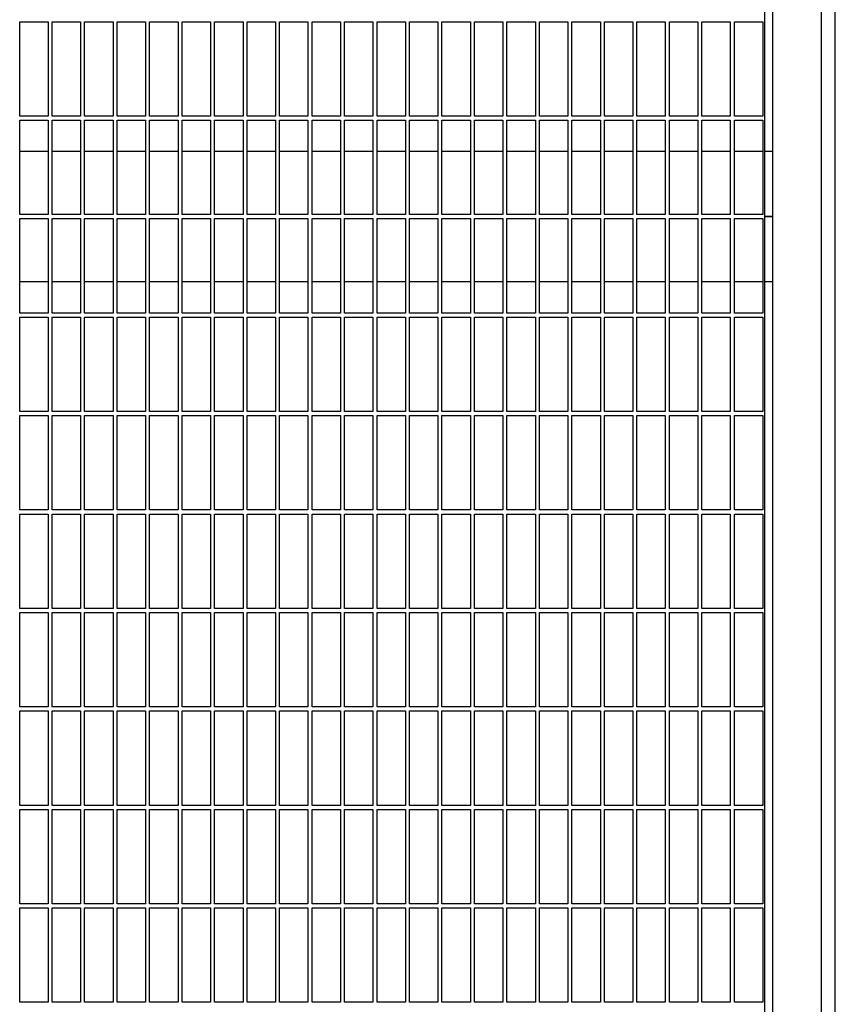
# Model space of a CAD drawing. Header units: inches. Extents: x 24 to 1128, y -69 to 748.
# Tile 636 of 656: x 753 to 778, y 574 to 604. Entities that reach past the tile are written whole.
import ezdxf

# ---------------------------------------------------------------- set-up
doc = ezdxf.new("R2010")
doc.units = ezdxf.units.IN
doc.header["$LTSCALE"] = 32
doc.header["$MEASUREMENT"] = 0
doc.layers.add('Visible (ANSI)', color=7, linetype='Continuous', lineweight=30)

msp = doc.modelspace()

# ---------------------------------------------------------------- linework, layer by layer
at = {"layer": 'Visible (ANSI)'}
for p, q in [((776.36063, 547.08853), (776.36063, 625.58853)), ((777.86063, 547.08853), (777.86063, 624.83853)), ((778.28063, 547.08853), (778.28063, 624.83853)), ((776.11063, 547.33853), (776.11063, 624.29405)), ((753.17313, 601.43228), (753.17313, 604.33853)), ((753.17313, 604.33853), (754.04813, 604.33853)), ((754.04813, 604.33853), (754.04813, 601.43228)), ((754.17313, 601.43228), (754.17313, 604.33853)), ((754.17313, 604.33853), (755.04813, 604.33853)), ((755.04813, 604.33853), (755.04813, 601.43228)), ((755.17313, 601.43228), (755.17313, 604.33853)), ((755.17313, 604.33853), (756.04813, 604.33853)), ((756.04813, 604.33853), (756.04813, 601.43228)), ((756.17313, 601.43228), (756.17313, 604.33853)), ((756.17313, 604.33853), (757.04813, 604.33853)), ((757.04813, 604.33853), (757.04813, 601.43228)), ((757.17313, 601.43228), (757.17313, 604.33853)), ((757.17313, 604.33853), (758.04813, 604.33853)), ((758.04813, 604.33853), (758.04813, 601.43228)), ((758.17313, 601.43228), (758.17313, 604.33853)), ((758.17313, 604.33853), (759.04813, 604.33853)), ((759.04813, 604.33853), (759.04813, 601.43228)), ((759.17313, 601.43228), (759.17313, 604.33853)), ((759.17313, 604.33853), (760.04813, 604.33853)), ((760.04813, 604.33853), (760.04813, 601.43228)), ((760.17313, 601.43228), (760.17313, 604.33853)), ((760.17313, 604.33853), (761.04813, 604.33853)), ((761.04813, 604.33853), (761.04813, 601.43228)), ((761.17313, 601.43228), (761.17313, 604.33853)), ((761.17313, 604.33853), (762.04813, 604.33853)), ((762.04813, 604.33853), (762.04813, 601.43228)), ((762.17313, 601.43228), (762.17313, 604.33853)), ((762.17313, 604.33853), (763.04813, 604.33853)), ((763.04813, 604.33853), (763.04813, 601.43228)), ((763.17313, 601.43228), (763.17313, 604.33853)), ((763.17313, 604.33853), (764.04813, 604.33853)), ((764.04813, 604.33853), (764.04813, 601.43228)), ((764.17313, 601.43228), (764.17313, 604.33853)), ((764.17313, 604.33853), (765.04813, 604.33853)), ((765.04813, 604.33853), (765.04813, 601.43228)), ((765.17313, 601.43228), (765.17313, 604.33853)), ((765.17313, 604.33853), (766.04813, 604.33853)), ((766.04813, 604.33853), (766.04813, 601.43228)), ((766.17313, 601.43228), (766.17313, 604.33853)), ((766.17313, 604.33853), (767.04813, 604.33853)), ((767.04813, 604.33853), (767.04813, 601.43228)), ((767.17313, 601.43228), (767.17313, 604.33853)), ((767.17313, 604.33853), (768.04813, 604.33853)), ((768.04813, 604.33853), (768.04813, 601.43228)), ((768.17313, 601.43228), (768.17313, 604.33853)), ((768.17313, 604.33853), (769.04813, 604.33853)), ((769.04813, 604.33853), (769.04813, 601.43228)), ((769.17313, 601.43228), (769.17313, 604.33853)), ((769.17313, 604.33853), (770.04813, 604.33853)), ((770.04813, 604.33853), (770.04813, 601.43228)), ((770.17313, 601.43228), (770.17313, 604.33853)), ((770.17313, 604.33853), (771.04813, 604.33853)), ((771.04813, 604.33853), (771.04813, 601.43228)), ((771.17313, 601.43228), (771.17313, 604.33853)), ((771.17313, 604.33853), (772.04813, 604.33853)), ((772.04813, 604.33853), (772.04813, 601.43228)), ((772.17313, 601.43228), (772.17313, 604.33853)), ((772.17313, 604.33853), (773.04813, 604.33853)), ((773.04813, 604.33853), (773.04813, 601.43228)), ((773.17313, 601.43228), (773.17313, 604.33853)), ((773.17313, 604.33853), (774.04813, 604.33853)), ((774.04813, 604.33853), (774.04813, 601.43228)), ((774.17313, 601.43228), (774.17313, 604.33853)), ((774.17313, 604.33853), (775.04813, 604.33853)), ((775.04813, 604.33853), (775.04813, 601.43228)), ((775.17313, 601.43228), (775.17313, 604.33853)), ((775.17313, 604.33853), (776.04813, 604.33853)), ((776.04813, 604.33853), (776.04813, 601.43228)), ((754.04813, 601.43228), (753.17313, 601.43228)), ((755.04813, 601.43228), (754.17313, 601.43228)), ((756.04813, 601.43228), (755.17313, 601.43228)), ((757.04813, 601.43228), (756.17313, 601.43228)), ((758.04813, 601.43228), (757.17313, 601.43228)), ((759.04813, 601.43228), (758.17313, 601.43228)), ((760.04813, 601.43228), (759.17313, 601.43228)), ((761.04813, 601.43228), (760.17313, 601.43228)), ((762.04813, 601.43228), (761.17313, 601.43228)), ((763.04813, 601.43228), (762.17313, 601.43228)), ((764.04813, 601.43228), (763.17313, 601.43228)), ((765.04813, 601.43228), (764.17313, 601.43228)), ((766.04813, 601.43228), (765.17313, 601.43228)), ((767.04813, 601.43228), (766.17313, 601.43228)), ((768.04813, 601.43228), (767.17313, 601.43228)), ((769.04813, 601.43228), (768.17313, 601.43228)), ((770.04813, 601.43228), (769.17313, 601.43228)), ((771.04813, 601.43228), (770.17313, 601.43228)), ((772.04813, 601.43228), (771.17313, 601.43228)), ((773.04813, 601.43228), (772.17313, 601.43228)), ((774.04813, 601.43228), (773.17313, 601.43228)), ((775.04813, 601.43228), (774.17313, 601.43228)), ((776.04813, 601.43228), (775.17313, 601.43228)), ((753.17313, 598.40103), (753.17313, 601.30728)), ((753.17313, 601.30728), (754.04813, 601.30728)), ((754.04813, 601.30728), (754.04813, 598.40103)), ((754.17313, 598.40103), (754.17313, 601.30728)), ((754.17313, 601.30728), (755.04813, 601.30728)), ((755.04813, 601.30728), (755.04813, 598.40103)), ((755.17313, 598.40103), (755.17313, 601.30728)), ((755.17313, 601.30728), (756.04813, 601.30728)), ((756.04813, 601.30728), (756.04813, 598.40103)), ((756.17313, 598.40103), (756.17313, 601.30728)), ((756.17313, 601.30728), (757.04813, 601.30728)), ((757.04813, 601.30728), (757.04813, 598.40103)), ((757.17313, 598.40103), (757.17313, 601.30728)), ((757.17313, 601.30728), (758.04813, 601.30728)), ((758.04813, 601.30728), (758.04813, 598.40103)), ((758.17313, 598.40103), (758.17313, 601.30728)), ((758.17313, 601.30728), (759.04813, 601.30728)), ((759.04813, 601.30728), (759.04813, 598.40103)), ((759.17313, 598.40103), (759.17313, 601.30728)), ((759.17313, 601.30728), (760.04813, 601.30728)), ((760.04813, 601.30728), (760.04813, 598.40103)), ((760.17313, 598.40103), (760.17313, 601.30728)), ((760.17313, 601.30728), (761.04813, 601.30728)), ((761.04813, 601.30728), (761.04813, 598.40103)), ((761.17313, 598.40103), (761.17313, 601.30728)), ((761.17313, 601.30728), (762.04813, 601.30728)), ((762.04813, 601.30728), (762.04813, 598.40103)), ((762.17313, 598.40103), (762.17313, 601.30728)), ((762.17313, 601.30728), (763.04813, 601.30728)), ((763.04813, 601.30728), (763.04813, 598.40103)), ((763.17313, 598.40103), (763.17313, 601.30728)), ((763.17313, 601.30728), (764.04813, 601.30728)), ((764.04813, 601.30728), (764.04813, 598.40103)), ((764.17313, 598.40103), (764.17313, 601.30728)), ((764.17313, 601.30728), (765.04813, 601.30728)), ((765.04813, 601.30728), (765.04813, 598.40103)), ((765.17313, 598.40103), (765.17313, 601.30728)), ((765.17313, 601.30728), (766.04813, 601.30728)), ((766.04813, 601.30728), (766.04813, 598.40103)), ((766.17313, 598.40103), (766.17313, 601.30728)), ((766.17313, 601.30728), (767.04813, 601.30728)), ((767.04813, 601.30728), (767.04813, 598.40103)), ((767.17313, 598.40103), (767.17313, 601.30728)), ((767.17313, 601.30728), (768.04813, 601.30728)), ((768.04813, 601.30728), (768.04813, 598.40103)), ((768.17313, 598.40103), (768.17313, 601.30728)), ((768.17313, 601.30728), (769.04813, 601.30728)), ((769.04813, 601.30728), (769.04813, 598.40103)), ((769.17313, 598.40103), (769.17313, 601.30728)), ((769.17313, 601.30728), (770.04813, 601.30728)), ((770.04813, 601.30728), (770.04813, 598.40103)), ((770.17313, 598.40103), (770.17313, 601.30728)), ((770.17313, 601.30728), (771.04813, 601.30728)), ((771.04813, 601.30728), (771.04813, 598.40103)), ((771.17313, 598.40103), (771.17313, 601.30728)), ((771.17313, 601.30728), (772.04813, 601.30728)), ((772.04813, 601.30728), (772.04813, 598.40103)), ((772.17313, 598.40103), (772.17313, 601.30728)), ((772.17313, 601.30728), (773.04813, 601.30728)), ((773.04813, 601.30728), (773.04813, 598.40103)), ((773.17313, 598.40103), (773.17313, 601.30728)), ((773.17313, 601.30728), (774.04813, 601.30728)), ((774.04813, 601.30728), (774.04813, 598.40103)), ((774.17313, 598.40103), (774.17313, 601.30728)), ((774.17313, 601.30728), (775.04813, 601.30728)), ((775.04813, 601.30728), (775.04813, 598.40103)), ((775.17313, 598.40103), (775.17313, 601.30728)), ((775.17313, 601.30728), (776.04813, 601.30728)), ((776.04813, 601.30728), (776.04813, 598.40103)), ((754.04813, 600.33853), (753.17313, 600.33853)), ((755.04813, 600.33853), (754.17313, 600.33853)), ((756.04813, 600.33853), (755.17313, 600.33853)), ((757.04813, 600.33853), (756.17313, 600.33853)), ((758.04813, 600.33853), (757.17313, 600.33853)), ((759.04813, 600.33853), (758.17313, 600.33853)), ((760.04813, 600.33853), (759.17313, 600.33853)), ((761.04813, 600.33853), (760.17313, 600.33853)), ((762.04813, 600.33853), (761.17313, 600.33853)), ((763.04813, 600.33853), (762.17313, 600.33853)), ((764.04813, 600.33853), (763.17313, 600.33853)), ((765.04813, 600.33853), (764.17313, 600.33853)), ((766.04813, 600.33853), (765.17313, 600.33853)), ((767.04813, 600.33853), (766.17313, 600.33853)), ((768.04813, 600.33853), (767.17313, 600.33853)), ((769.04813, 600.33853), (768.17313, 600.33853)), ((770.04813, 600.33853), (769.17313, 600.33853)), ((771.04813, 600.33853), (770.17313, 600.33853)), ((772.04813, 600.33853), (771.17313, 600.33853)), ((773.04813, 600.33853), (772.17313, 600.33853)), ((774.04813, 600.33853), (773.17313, 600.33853)), ((775.04813, 600.33853), (774.17313, 600.33853)), ((776.04813, 600.33853), (775.17313, 600.33853)), ((776.36063, 600.33853), (776.11063, 600.33853)), ((754.04813, 598.40103), (753.17313, 598.40103)), ((755.04813, 598.40103), (754.17313, 598.40103)), ((756.04813, 598.40103), (755.17313, 598.40103)), ((757.04813, 598.40103), (756.17313, 598.40103)), ((758.04813, 598.40103), (757.17313, 598.40103)), ((759.04813, 598.40103), (758.17313, 598.40103)), ((760.04813, 598.40103), (759.17313, 598.40103)), ((761.04813, 598.40103), (760.17313, 598.40103)), ((762.04813, 598.40103), (761.17313, 598.40103)), ((763.04813, 598.40103), (762.17313, 598.40103)), ((764.04813, 598.40103), (763.17313, 598.40103)), ((765.04813, 598.40103), (764.17313, 598.40103)), ((766.04813, 598.40103), (765.17313, 598.40103)), ((767.04813, 598.40103), (766.17313, 598.40103)), ((768.04813, 598.40103), (767.17313, 598.40103)), ((769.04813, 598.40103), (768.17313, 598.40103)), ((770.04813, 598.40103), (769.17313, 598.40103)), ((771.04813, 598.40103), (770.17313, 598.40103)), ((772.04813, 598.40103), (771.17313, 598.40103)), ((773.04813, 598.40103), (772.17313, 598.40103)), ((774.04813, 598.40103), (773.17313, 598.40103)), ((775.04813, 598.40103), (774.17313, 598.40103)), ((776.04813, 598.40103), (775.17313, 598.40103)), ((753.17313, 595.36978), (753.17313, 598.27603)), ((753.17313, 598.27603), (754.04813, 598.27603)), ((754.04813, 598.27603), (754.04813, 595.36978)), ((754.17313, 595.36978), (754.17313, 598.27603)), ((754.17313, 598.27603), (755.04813, 598.27603)), ((755.04813, 598.27603), (755.04813, 595.36978)), ((755.17313, 595.36978), (755.17313, 598.27603)), ((755.17313, 598.27603), (756.04813, 598.27603)), ((756.04813, 598.27603), (756.04813, 595.36978)), ((756.17313, 595.36978), (756.17313, 598.27603)), ((756.17313, 598.27603), (757.04813, 598.27603)), ((757.04813, 598.27603), (757.04813, 595.36978)), ((757.17313, 595.36978), (757.17313, 598.27603)), ((757.17313, 598.27603), (758.04813, 598.27603)), ((758.04813, 598.27603), (758.04813, 595.36978)), ((758.17313, 595.36978), (758.17313, 598.27603)), ((758.17313, 598.27603), (759.04813, 598.27603)), ((759.04813, 598.27603), (759.04813, 595.36978)), ((759.17313, 595.36978), (759.17313, 598.27603)), ((759.17313, 598.27603), (760.04813, 598.27603)), ((760.04813, 598.27603), (760.04813, 595.36978)), ((760.17313, 595.36978), (760.17313, 598.27603)), ((760.17313, 598.27603), (761.04813, 598.27603)), ((761.04813, 598.27603), (761.04813, 595.36978)), ((761.17313, 595.36978), (761.17313, 598.27603)), ((761.17313, 598.27603), (762.04813, 598.27603)), ((762.04813, 598.27603), (762.04813, 595.36978)), ((762.17313, 595.36978), (762.17313, 598.27603)), ((762.17313, 598.27603), (763.04813, 598.27603)), ((763.04813, 598.27603), (763.04813, 595.36978)), ((763.17313, 595.36978), (763.17313, 598.27603)), ((763.17313, 598.27603), (764.04813, 598.27603)), ((764.04813, 598.27603), (764.04813, 595.36978)), ((764.17313, 595.36978), (764.17313, 598.27603)), ((764.17313, 598.27603), (765.04813, 598.27603)), ((765.04813, 598.27603), (765.04813, 595.36978)), ((765.17313, 595.36978), (765.17313, 598.27603)), ((765.17313, 598.27603), (766.04813, 598.27603)), ((766.04813, 598.27603), (766.04813, 595.36978)), ((766.17313, 595.36978), (766.17313, 598.27603)), ((766.17313, 598.27603), (767.04813, 598.27603)), ((767.04813, 598.27603), (767.04813, 595.36978)), ((767.17313, 595.36978), (767.17313, 598.27603)), ((767.17313, 598.27603), (768.04813, 598.27603)), ((768.04813, 598.27603), (768.04813, 595.36978)), ((768.17313, 595.36978), (768.17313, 598.27603)), ((768.17313, 598.27603), (769.04813, 598.27603)), ((769.04813, 598.27603), (769.04813, 595.36978)), ((769.17313, 595.36978), (769.17313, 598.27603)), ((769.17313, 598.27603), (770.04813, 598.27603)), ((770.04813, 598.27603), (770.04813, 595.36978)), ((770.17313, 595.36978), (770.17313, 598.27603)), ((770.17313, 598.27603), (771.04813, 598.27603)), ((771.04813, 598.27603), (771.04813, 595.36978)), ((771.17313, 595.36978), (771.17313, 598.27603)), ((771.17313, 598.27603), (772.04813, 598.27603)), ((772.04813, 598.27603), (772.04813, 595.36978)), ((772.17313, 595.36978), (772.17313, 598.27603)), ((772.17313, 598.27603), (773.04813, 598.27603)), ((773.04813, 598.27603), (773.04813, 595.36978)), ((773.17313, 595.36978), (773.17313, 598.27603)), ((773.17313, 598.27603), (774.04813, 598.27603)), ((774.04813, 598.27603), (774.04813, 595.36978)), ((774.17313, 595.36978), (774.17313, 598.27603)), ((774.17313, 598.27603), (775.04813, 598.27603)), ((775.04813, 598.27603), (775.04813, 595.36978)), ((775.17313, 595.36978), (775.17313, 598.27603)), ((775.17313, 598.27603), (776.04813, 598.27603)), ((776.04813, 598.27603), (776.04813, 595.36978)), ((776.36063, 598.33853), (776.11063, 598.33853)), ((776.11063, 598.33853), (776.36063, 598.33853)), ((753.17313, 596.33853), (754.04813, 596.33853)), ((754.17313, 596.33853), (755.04813, 596.33853)), ((755.17313, 596.33853), (756.04813, 596.33853)), ((756.17313, 596.33853), (757.04813, 596.33853)), ((757.17313, 596.33853), (758.04813, 596.33853)), ((758.17313, 596.33853), (759.04813, 596.33853)), ((759.17313, 596.33853), (760.04813, 596.33853)), ((760.17313, 596.33853), (761.04813, 596.33853)), ((761.17313, 596.33853), (762.04813, 596.33853)), ((762.17313, 596.33853), (763.04813, 596.33853)), ((763.17313, 596.33853), (764.04813, 596.33853)), ((764.17313, 596.33853), (765.04813, 596.33853)), ((765.17313, 596.33853), (766.04813, 596.33853)), ((766.17313, 596.33853), (767.04813, 596.33853)), ((767.17313, 596.33853), (768.04813, 596.33853)), ((768.17313, 596.33853), (769.04813, 596.33853)), ((769.17313, 596.33853), (770.04813, 596.33853)), ((770.17313, 596.33853), (771.04813, 596.33853)), ((771.17313, 596.33853), (772.04813, 596.33853)), ((772.17313, 596.33853), (773.04813, 596.33853)), ((773.17313, 596.33853), (774.04813, 596.33853)), ((774.17313, 596.33853), (775.04813, 596.33853)), ((775.17313, 596.33853), (776.04813, 596.33853)), ((776.11063, 596.33853), (776.36063, 596.33853)), ((754.04813, 595.36978), (753.17313, 595.36978)), ((755.04813, 595.36978), (754.17313, 595.36978)), ((756.04813, 595.36978), (755.17313, 595.36978)), ((757.04813, 595.36978), (756.17313, 595.36978)), ((758.04813, 595.36978), (757.17313, 595.36978)), ((759.04813, 595.36978), (758.17313, 595.36978)), ((760.04813, 595.36978), (759.17313, 595.36978)), ((761.04813, 595.36978), (760.17313, 595.36978)), ((762.04813, 595.36978), (761.17313, 595.36978)), ((763.04813, 595.36978), (762.17313, 595.36978)), ((764.04813, 595.36978), (763.17313, 595.36978)), ((765.04813, 595.36978), (764.17313, 595.36978)), ((766.04813, 595.36978), (765.17313, 595.36978)), ((767.04813, 595.36978), (766.17313, 595.36978)), ((768.04813, 595.36978), (767.17313, 595.36978)), ((769.04813, 595.36978), (768.17313, 595.36978)), ((770.04813, 595.36978), (769.17313, 595.36978)), ((771.04813, 595.36978), (770.17313, 595.36978)), ((772.04813, 595.36978), (771.17313, 595.36978)), ((773.04813, 595.36978), (772.17313, 595.36978)), ((774.04813, 595.36978), (773.17313, 595.36978)), ((775.04813, 595.36978), (774.17313, 595.36978)), ((776.04813, 595.36978), (775.17313, 595.36978)), ((753.17313, 592.33853), (753.17313, 595.24478)), ((753.17313, 595.24478), (754.04813, 595.24478)), ((754.04813, 595.24478), (754.04813, 592.33853)), ((754.17313, 592.33853), (754.17313, 595.24478)), ((754.17313, 595.24478), (755.04813, 595.24478)), ((755.04813, 595.24478), (755.04813, 592.33853)), ((755.17313, 592.33853), (755.17313, 595.24478)), ((755.17313, 595.24478), (756.04813, 595.24478)), ((756.04813, 595.24478), (756.04813, 592.33853)), ((756.17313, 592.33853), (756.17313, 595.24478)), ((756.17313, 595.24478), (757.04813, 595.24478)), ((757.04813, 595.24478), (757.04813, 592.33853)), ((757.17313, 592.33853), (757.17313, 595.24478)), ((757.17313, 595.24478), (758.04813, 595.24478)), ((758.04813, 595.24478), (758.04813, 592.33853)), ((758.17313, 592.33853), (758.17313, 595.24478)), ((758.17313, 595.24478), (759.04813, 595.24478)), ((759.04813, 595.24478), (759.04813, 592.33853)), ((759.17313, 592.33853), (759.17313, 595.24478)), ((759.17313, 595.24478), (760.04813, 595.24478)), ((760.04813, 595.24478), (760.04813, 592.33853)), ((760.17313, 592.33853), (760.17313, 595.24478)), ((760.17313, 595.24478), (761.04813, 595.24478)), ((761.04813, 595.24478), (761.04813, 592.33853)), ((761.17313, 592.33853), (761.17313, 595.24478)), ((761.17313, 595.24478), (762.04813, 595.24478)), ((762.04813, 595.24478), (762.04813, 592.33853)), ((762.17313, 592.33853), (762.17313, 595.24478)), ((762.17313, 595.24478), (763.04813, 595.24478)), ((763.04813, 595.24478), (763.04813, 592.33853)), ((763.17313, 592.33853), (763.17313, 595.24478)), ((763.17313, 595.24478), (764.04813, 595.24478)), ((764.04813, 595.24478), (764.04813, 592.33853)), ((764.17313, 592.33853), (764.17313, 595.24478)), ((764.17313, 595.24478), (765.04813, 595.24478)), ((765.04813, 595.24478), (765.04813, 592.33853)), ((765.17313, 592.33853), (765.17313, 595.24478)), ((765.17313, 595.24478), (766.04813, 595.24478)), ((766.04813, 595.24478), (766.04813, 592.33853)), ((766.17313, 592.33853), (766.17313, 595.24478)), ((766.17313, 595.24478), (767.04813, 595.24478)), ((767.04813, 595.24478), (767.04813, 592.33853)), ((767.17313, 592.33853), (767.17313, 595.24478)), ((767.17313, 595.24478), (768.04813, 595.24478)), ((768.04813, 595.24478), (768.04813, 592.33853)), ((768.17313, 592.33853), (768.17313, 595.24478)), ((768.17313, 595.24478), (769.04813, 595.24478)), ((769.04813, 595.24478), (769.04813, 592.33853)), ((769.17313, 592.33853), (769.17313, 595.24478)), ((769.17313, 595.24478), (770.04813, 595.24478)), ((770.04813, 595.24478), (770.04813, 592.33853)), ((770.17313, 592.33853), (770.17313, 595.24478)), ((770.17313, 595.24478), (771.04813, 595.24478)), ((771.04813, 595.24478), (771.04813, 592.33853)), ((771.17313, 592.33853), (771.17313, 595.24478)), ((771.17313, 595.24478), (772.04813, 595.24478)), ((772.04813, 595.24478), (772.04813, 592.33853)), ((772.17313, 592.33853), (772.17313, 595.24478)), ((772.17313, 595.24478), (773.04813, 595.24478)), ((773.04813, 595.24478), (773.04813, 592.33853)), ((773.17313, 592.33853), (773.17313, 595.24478)), ((773.17313, 595.24478), (774.04813, 595.24478)), ((774.04813, 595.24478), (774.04813, 592.33853)), ((774.17313, 592.33853), (774.17313, 595.24478)), ((774.17313, 595.24478), (775.04813, 595.24478)), ((775.04813, 595.24478), (775.04813, 592.33853)), ((775.17313, 592.33853), (775.17313, 595.24478)), ((775.17313, 595.24478), (776.04813, 595.24478)), ((776.04813, 595.24478), (776.04813, 592.33853)), ((754.04813, 592.33853), (753.17313, 592.33853)), ((755.04813, 592.33853), (754.17313, 592.33853)), ((756.04813, 592.33853), (755.17313, 592.33853)), ((757.04813, 592.33853), (756.17313, 592.33853)), ((758.04813, 592.33853), (757.17313, 592.33853)), ((759.04813, 592.33853), (758.17313, 592.33853)), ((760.04813, 592.33853), (759.17313, 592.33853)), ((761.04813, 592.33853), (760.17313, 592.33853)), ((762.04813, 592.33853), (761.17313, 592.33853)), ((763.04813, 592.33853), (762.17313, 592.33853)), ((764.04813, 592.33853), (763.17313, 592.33853)), ((765.04813, 592.33853), (764.17313, 592.33853)), ((766.04813, 592.33853), (765.17313, 592.33853)), ((767.04813, 592.33853), (766.17313, 592.33853)), ((768.04813, 592.33853), (767.17313, 592.33853)), ((769.04813, 592.33853), (768.17313, 592.33853)), ((770.04813, 592.33853), (769.17313, 592.33853)), ((771.04813, 592.33853), (770.17313, 592.33853)), ((772.04813, 592.33853), (771.17313, 592.33853)), ((773.04813, 592.33853), (772.17313, 592.33853)), ((774.04813, 592.33853), (773.17313, 592.33853)), ((775.04813, 592.33853), (774.17313, 592.33853)), ((776.04813, 592.33853), (775.17313, 592.33853)), ((753.17313, 589.30728), (753.17313, 592.21353)), ((753.17313, 592.21353), (754.04813, 592.21353)), ((754.04813, 592.21353), (754.04813, 589.30728)), ((754.17313, 589.30728), (754.17313, 592.21353)), ((754.17313, 592.21353), (755.04813, 592.21353)), ((755.04813, 592.21353), (755.04813, 589.30728)), ((755.17313, 589.30728), (755.17313, 592.21353)), ((755.17313, 592.21353), (756.04813, 592.21353)), ((756.04813, 592.21353), (756.04813, 589.30728)), ((756.17313, 589.30728), (756.17313, 592.21353)), ((756.17313, 592.21353), (757.04813, 592.21353)), ((757.04813, 592.21353), (757.04813, 589.30728)), ((757.17313, 589.30728), (757.17313, 592.21353)), ((757.17313, 592.21353), (758.04813, 592.21353)), ((758.04813, 592.21353), (758.04813, 589.30728)), ((758.17313, 589.30728), (758.17313, 592.21353)), ((758.17313, 592.21353), (759.04813, 592.21353)), ((759.04813, 592.21353), (759.04813, 589.30728)), ((759.17313, 589.30728), (759.17313, 592.21353)), ((759.17313, 592.21353), (760.04813, 592.21353)), ((760.04813, 592.21353), (760.04813, 589.30728)), ((760.17313, 589.30728), (760.17313, 592.21353)), ((760.17313, 592.21353), (761.04813, 592.21353)), ((761.04813, 592.21353), (761.04813, 589.30728)), ((761.17313, 589.30728), (761.17313, 592.21353)), ((761.17313, 592.21353), (762.04813, 592.21353)), ((762.04813, 592.21353), (762.04813, 589.30728)), ((762.17313, 589.30728), (762.17313, 592.21353)), ((762.17313, 592.21353), (763.04813, 592.21353)), ((763.04813, 592.21353), (763.04813, 589.30728)), ((763.17313, 589.30728), (763.17313, 592.21353)), ((763.17313, 592.21353), (764.04813, 592.21353)), ((764.04813, 592.21353), (764.04813, 589.30728)), ((764.17313, 589.30728), (764.17313, 592.21353)), ((764.17313, 592.21353), (765.04813, 592.21353)), ((765.04813, 592.21353), (765.04813, 589.30728)), ((765.17313, 589.30728), (765.17313, 592.21353)), ((765.17313, 592.21353), (766.04813, 592.21353)), ((766.04813, 592.21353), (766.04813, 589.30728)), ((766.17313, 589.30728), (766.17313, 592.21353)), ((766.17313, 592.21353), (767.04813, 592.21353)), ((767.04813, 592.21353), (767.04813, 589.30728)), ((767.17313, 589.30728), (767.17313, 592.21353)), ((767.17313, 592.21353), (768.04813, 592.21353)), ((768.04813, 592.21353), (768.04813, 589.30728)), ((768.17313, 589.30728), (768.17313, 592.21353)), ((768.17313, 592.21353), (769.04813, 592.21353)), ((769.04813, 592.21353), (769.04813, 589.30728)), ((769.17313, 589.30728), (769.17313, 592.21353)), ((769.17313, 592.21353), (770.04813, 592.21353)), ((770.04813, 592.21353), (770.04813, 589.30728)), ((770.17313, 589.30728), (770.17313, 592.21353)), ((770.17313, 592.21353), (771.04813, 592.21353)), ((771.04813, 592.21353), (771.04813, 589.30728)), ((771.17313, 589.30728), (771.17313, 592.21353)), ((771.17313, 592.21353), (772.04813, 592.21353)), ((772.04813, 592.21353), (772.04813, 589.30728)), ((772.17313, 589.30728), (772.17313, 592.21353)), ((772.17313, 592.21353), (773.04813, 592.21353)), ((773.04813, 592.21353), (773.04813, 589.30728)), ((773.17313, 589.30728), (773.17313, 592.21353)), ((773.17313, 592.21353), (774.04813, 592.21353)), ((774.04813, 592.21353), (774.04813, 589.30728)), ((774.17313, 589.30728), (774.17313, 592.21353)), ((774.17313, 592.21353), (775.04813, 592.21353)), ((775.04813, 592.21353), (775.04813, 589.30728)), ((775.17313, 589.30728), (775.17313, 592.21353)), ((775.17313, 592.21353), (776.04813, 592.21353)), ((776.04813, 592.21353), (776.04813, 589.30728)), ((754.04813, 589.30728), (753.17313, 589.30728)), ((755.04813, 589.30728), (754.17313, 589.30728)), ((756.04813, 589.30728), (755.17313, 589.30728)), ((757.04813, 589.30728), (756.17313, 589.30728)), ((758.04813, 589.30728), (757.17313, 589.30728)), ((759.04813, 589.30728), (758.17313, 589.30728)), ((760.04813, 589.30728), (759.17313, 589.30728)), ((761.04813, 589.30728), (760.17313, 589.30728)), ((762.04813, 589.30728), (761.17313, 589.30728)), ((763.04813, 589.30728), (762.17313, 589.30728)), ((764.04813, 589.30728), (763.17313, 589.30728)), ((765.04813, 589.30728), (764.17313, 589.30728)), ((766.04813, 589.30728), (765.17313, 589.30728)), ((767.04813, 589.30728), (766.17313, 589.30728)), ((768.04813, 589.30728), (767.17313, 589.30728)), ((769.04813, 589.30728), (768.17313, 589.30728)), ((770.04813, 589.30728), (769.17313, 589.30728)), ((771.04813, 589.30728), (770.17313, 589.30728)), ((772.04813, 589.30728), (771.17313, 589.30728)), ((773.04813, 589.30728), (772.17313, 589.30728)), ((774.04813, 589.30728), (773.17313, 589.30728)), ((775.04813, 589.30728), (774.17313, 589.30728)), ((776.04813, 589.30728), (775.17313, 589.30728)), ((753.17313, 586.27603), (753.17313, 589.18228)), ((753.17313, 589.18228), (754.04813, 589.18228)), ((754.04813, 589.18228), (754.04813, 586.27603)), ((754.17313, 586.27603), (754.17313, 589.18228)), ((754.17313, 589.18228), (755.04813, 589.18228)), ((755.04813, 589.18228), (755.04813, 586.27603)), ((755.17313, 586.27603), (755.17313, 589.18228)), ((755.17313, 589.18228), (756.04813, 589.18228)), ((756.04813, 589.18228), (756.04813, 586.27603)), ((756.17313, 586.27603), (756.17313, 589.18228)), ((756.17313, 589.18228), (757.04813, 589.18228)), ((757.04813, 589.18228), (757.04813, 586.27603)), ((757.17313, 586.27603), (757.17313, 589.18228)), ((757.17313, 589.18228), (758.04813, 589.18228)), ((758.04813, 589.18228), (758.04813, 586.27603)), ((758.17313, 586.27603), (758.17313, 589.18228)), ((758.17313, 589.18228), (759.04813, 589.18228)), ((759.04813, 589.18228), (759.04813, 586.27603)), ((759.17313, 586.27603), (759.17313, 589.18228)), ((759.17313, 589.18228), (760.04813, 589.18228)), ((760.04813, 589.18228), (760.04813, 586.27603)), ((760.17313, 586.27603), (760.17313, 589.18228)), ((760.17313, 589.18228), (761.04813, 589.18228)), ((761.04813, 589.18228), (761.04813, 586.27603)), ((761.17313, 586.27603), (761.17313, 589.18228)), ((761.17313, 589.18228), (762.04813, 589.18228)), ((762.04813, 589.18228), (762.04813, 586.27603)), ((762.17313, 586.27603), (762.17313, 589.18228)), ((762.17313, 589.18228), (763.04813, 589.18228)), ((763.04813, 589.18228), (763.04813, 586.27603)), ((763.17313, 586.27603), (763.17313, 589.18228)), ((763.17313, 589.18228), (764.04813, 589.18228)), ((764.04813, 589.18228), (764.04813, 586.27603)), ((764.17313, 586.27603), (764.17313, 589.18228)), ((764.17313, 589.18228), (765.04813, 589.18228)), ((765.04813, 589.18228), (765.04813, 586.27603)), ((765.17313, 586.27603), (765.17313, 589.18228)), ((765.17313, 589.18228), (766.04813, 589.18228)), ((766.04813, 589.18228), (766.04813, 586.27603)), ((766.17313, 586.27603), (766.17313, 589.18228)), ((766.17313, 589.18228), (767.04813, 589.18228)), ((767.04813, 589.18228), (767.04813, 586.27603)), ((767.17313, 586.27603), (767.17313, 589.18228)), ((767.17313, 589.18228), (768.04813, 589.18228)), ((768.04813, 589.18228), (768.04813, 586.27603)), ((768.17313, 586.27603), (768.17313, 589.18228)), ((768.17313, 589.18228), (769.04813, 589.18228)), ((769.04813, 589.18228), (769.04813, 586.27603)), ((769.17313, 586.27603), (769.17313, 589.18228)), ((769.17313, 589.18228), (770.04813, 589.18228)), ((770.04813, 589.18228), (770.04813, 586.27603)), ((770.17313, 586.27603), (770.17313, 589.18228)), ((770.17313, 589.18228), (771.04813, 589.18228)), ((771.04813, 589.18228), (771.04813, 586.27603)), ((771.17313, 586.27603), (771.17313, 589.18228)), ((771.17313, 589.18228), (772.04813, 589.18228)), ((772.04813, 589.18228), (772.04813, 586.27603)), ((772.17313, 586.27603), (772.17313, 589.18228)), ((772.17313, 589.18228), (773.04813, 589.18228)), ((773.04813, 589.18228), (773.04813, 586.27603)), ((773.17313, 586.27603), (773.17313, 589.18228)), ((773.17313, 589.18228), (774.04813, 589.18228)), ((774.04813, 589.18228), (774.04813, 586.27603)), ((774.17313, 586.27603), (774.17313, 589.18228)), ((774.17313, 589.18228), (775.04813, 589.18228)), ((775.04813, 589.18228), (775.04813, 586.27603)), ((775.17313, 586.27603), (775.17313, 589.18228)), ((775.17313, 589.18228), (776.04813, 589.18228)), ((776.04813, 589.18228), (776.04813, 586.27603)), ((754.04813, 586.27603), (753.17313, 586.27603)), ((755.04813, 586.27603), (754.17313, 586.27603)), ((756.04813, 586.27603), (755.17313, 586.27603)), ((757.04813, 586.27603), (756.17313, 586.27603)), ((758.04813, 586.27603), (757.17313, 586.27603)), ((759.04813, 586.27603), (758.17313, 586.27603)), ((760.04813, 586.27603), (759.17313, 586.27603)), ((761.04813, 586.27603), (760.17313, 586.27603)), ((762.04813, 586.27603), (761.17313, 586.27603)), ((763.04813, 586.27603), (762.17313, 586.27603)), ((764.04813, 586.27603), (763.17313, 586.27603)), ((765.04813, 586.27603), (764.17313, 586.27603)), ((766.04813, 586.27603), (765.17313, 586.27603)), ((767.04813, 586.27603), (766.17313, 586.27603)), ((768.04813, 586.27603), (767.17313, 586.27603)), ((769.04813, 586.27603), (768.17313, 586.27603)), ((770.04813, 586.27603), (769.17313, 586.27603)), ((771.04813, 586.27603), (770.17313, 586.27603)), ((772.04813, 586.27603), (771.17313, 586.27603)), ((773.04813, 586.27603), (772.17313, 586.27603)), ((774.04813, 586.27603), (773.17313, 586.27603)), ((775.04813, 586.27603), (774.17313, 586.27603)), ((776.04813, 586.27603), (775.17313, 586.27603)), ((753.17313, 583.24478), (753.17313, 586.15103)), ((753.17313, 586.15103), (754.04813, 586.15103)), ((754.04813, 586.15103), (754.04813, 583.24478)), ((754.17313, 583.24478), (754.17313, 586.15103)), ((754.17313, 586.15103), (755.04813, 586.15103)), ((755.04813, 586.15103), (755.04813, 583.24478)), ((755.17313, 583.24478), (755.17313, 586.15103)), ((755.17313, 586.15103), (756.04813, 586.15103)), ((756.04813, 586.15103), (756.04813, 583.24478)), ((756.17313, 583.24478), (756.17313, 586.15103)), ((756.17313, 586.15103), (757.04813, 586.15103)), ((757.04813, 586.15103), (757.04813, 583.24478)), ((757.17313, 583.24478), (757.17313, 586.15103)), ((757.17313, 586.15103), (758.04813, 586.15103)), ((758.04813, 586.15103), (758.04813, 583.24478)), ((758.17313, 583.24478), (758.17313, 586.15103)), ((758.17313, 586.15103), (759.04813, 586.15103)), ((759.04813, 586.15103), (759.04813, 583.24478)), ((759.17313, 583.24478), (759.17313, 586.15103)), ((759.17313, 586.15103), (760.04813, 586.15103)), ((760.04813, 586.15103), (760.04813, 583.24478)), ((760.17313, 583.24478), (760.17313, 586.15103)), ((760.17313, 586.15103), (761.04813, 586.15103)), ((761.04813, 586.15103), (761.04813, 583.24478)), ((761.17313, 583.24478), (761.17313, 586.15103)), ((761.17313, 586.15103), (762.04813, 586.15103)), ((762.04813, 586.15103), (762.04813, 583.24478)), ((762.17313, 583.24478), (762.17313, 586.15103)), ((762.17313, 586.15103), (763.04813, 586.15103)), ((763.04813, 586.15103), (763.04813, 583.24478)), ((763.17313, 583.24478), (763.17313, 586.15103)), ((763.17313, 586.15103), (764.04813, 586.15103)), ((764.04813, 586.15103), (764.04813, 583.24478)), ((764.17313, 583.24478), (764.17313, 586.15103)), ((764.17313, 586.15103), (765.04813, 586.15103)), ((765.04813, 586.15103), (765.04813, 583.24478)), ((765.17313, 583.24478), (765.17313, 586.15103)), ((765.17313, 586.15103), (766.04813, 586.15103)), ((766.04813, 586.15103), (766.04813, 583.24478)), ((766.17313, 583.24478), (766.17313, 586.15103)), ((766.17313, 586.15103), (767.04813, 586.15103)), ((767.04813, 586.15103), (767.04813, 583.24478)), ((767.17313, 583.24478), (767.17313, 586.15103)), ((767.17313, 586.15103), (768.04813, 586.15103)), ((768.04813, 586.15103), (768.04813, 583.24478)), ((768.17313, 583.24478), (768.17313, 586.15103)), ((768.17313, 586.15103), (769.04813, 586.15103)), ((769.04813, 586.15103), (769.04813, 583.24478)), ((769.17313, 583.24478), (769.17313, 586.15103)), ((769.17313, 586.15103), (770.04813, 586.15103)), ((770.04813, 586.15103), (770.04813, 583.24478)), ((770.17313, 583.24478), (770.17313, 586.15103)), ((770.17313, 586.15103), (771.04813, 586.15103)), ((771.04813, 586.15103), (771.04813, 583.24478)), ((771.17313, 583.24478), (771.17313, 586.15103)), ((771.17313, 586.15103), (772.04813, 586.15103)), ((772.04813, 586.15103), (772.04813, 583.24478)), ((772.17313, 583.24478), (772.17313, 586.15103)), ((772.17313, 586.15103), (773.04813, 586.15103)), ((773.04813, 586.15103), (773.04813, 583.24478)), ((773.17313, 583.24478), (773.17313, 586.15103)), ((773.17313, 586.15103), (774.04813, 586.15103)), ((774.04813, 586.15103), (774.04813, 583.24478)), ((774.17313, 583.24478), (774.17313, 586.15103)), ((774.17313, 586.15103), (775.04813, 586.15103)), ((775.04813, 586.15103), (775.04813, 583.24478)), ((775.17313, 583.24478), (775.17313, 586.15103)), ((775.17313, 586.15103), (776.04813, 586.15103)), ((776.04813, 586.15103), (776.04813, 583.24478)), ((754.04813, 583.24478), (753.17313, 583.24478)), ((755.04813, 583.24478), (754.17313, 583.24478)), ((756.04813, 583.24478), (755.17313, 583.24478)), ((757.04813, 583.24478), (756.17313, 583.24478)), ((758.04813, 583.24478), (757.17313, 583.24478)), ((759.04813, 583.24478), (758.17313, 583.24478)), ((760.04813, 583.24478), (759.17313, 583.24478)), ((761.04813, 583.24478), (760.17313, 583.24478)), ((762.04813, 583.24478), (761.17313, 583.24478)), ((763.04813, 583.24478), (762.17313, 583.24478)), ((764.04813, 583.24478), (763.17313, 583.24478)), ((765.04813, 583.24478), (764.17313, 583.24478)), ((766.04813, 583.24478), (765.17313, 583.24478)), ((767.04813, 583.24478), (766.17313, 583.24478)), ((768.04813, 583.24478), (767.17313, 583.24478)), ((769.04813, 583.24478), (768.17313, 583.24478)), ((770.04813, 583.24478), (769.17313, 583.24478)), ((771.04813, 583.24478), (770.17313, 583.24478)), ((772.04813, 583.24478), (771.17313, 583.24478)), ((773.04813, 583.24478), (772.17313, 583.24478)), ((774.04813, 583.24478), (773.17313, 583.24478)), ((775.04813, 583.24478), (774.17313, 583.24478)), ((776.04813, 583.24478), (775.17313, 583.24478)), ((753.17313, 580.21353), (753.17313, 583.11978)), ((753.17313, 583.11978), (754.04813, 583.11978)), ((754.04813, 583.11978), (754.04813, 580.21353)), ((754.17313, 580.21353), (754.17313, 583.11978)), ((754.17313, 583.11978), (755.04813, 583.11978)), ((755.04813, 583.11978), (755.04813, 580.21353)), ((755.17313, 580.21353), (755.17313, 583.11978)), ((755.17313, 583.11978), (756.04813, 583.11978)), ((756.04813, 583.11978), (756.04813, 580.21353)), ((756.17313, 580.21353), (756.17313, 583.11978)), ((756.17313, 583.11978), (757.04813, 583.11978)), ((757.04813, 583.11978), (757.04813, 580.21353)), ((757.17313, 580.21353), (757.17313, 583.11978)), ((757.17313, 583.11978), (758.04813, 583.11978)), ((758.04813, 583.11978), (758.04813, 580.21353)), ((758.17313, 580.21353), (758.17313, 583.11978)), ((758.17313, 583.11978), (759.04813, 583.11978)), ((759.04813, 583.11978), (759.04813, 580.21353)), ((759.17313, 580.21353), (759.17313, 583.11978)), ((759.17313, 583.11978), (760.04813, 583.11978)), ((760.04813, 583.11978), (760.04813, 580.21353)), ((760.17313, 580.21353), (760.17313, 583.11978)), ((760.17313, 583.11978), (761.04813, 583.11978)), ((761.04813, 583.11978), (761.04813, 580.21353)), ((761.17313, 580.21353), (761.17313, 583.11978)), ((761.17313, 583.11978), (762.04813, 583.11978)), ((762.04813, 583.11978), (762.04813, 580.21353)), ((762.17313, 580.21353), (762.17313, 583.11978)), ((762.17313, 583.11978), (763.04813, 583.11978)), ((763.04813, 583.11978), (763.04813, 580.21353)), ((763.17313, 580.21353), (763.17313, 583.11978)), ((763.17313, 583.11978), (764.04813, 583.11978)), ((764.04813, 583.11978), (764.04813, 580.21353)), ((764.17313, 580.21353), (764.17313, 583.11978)), ((764.17313, 583.11978), (765.04813, 583.11978)), ((765.04813, 583.11978), (765.04813, 580.21353)), ((765.17313, 580.21353), (765.17313, 583.11978)), ((765.17313, 583.11978), (766.04813, 583.11978)), ((766.04813, 583.11978), (766.04813, 580.21353)), ((766.17313, 580.21353), (766.17313, 583.11978)), ((766.17313, 583.11978), (767.04813, 583.11978)), ((767.04813, 583.11978), (767.04813, 580.21353)), ((767.17313, 580.21353), (767.17313, 583.11978)), ((767.17313, 583.11978), (768.04813, 583.11978)), ((768.04813, 583.11978), (768.04813, 580.21353)), ((768.17313, 580.21353), (768.17313, 583.11978)), ((768.17313, 583.11978), (769.04813, 583.11978)), ((769.04813, 583.11978), (769.04813, 580.21353)), ((769.17313, 580.21353), (769.17313, 583.11978)), ((769.17313, 583.11978), (770.04813, 583.11978)), ((770.04813, 583.11978), (770.04813, 580.21353)), ((770.17313, 580.21353), (770.17313, 583.11978)), ((770.17313, 583.11978), (771.04813, 583.11978)), ((771.04813, 583.11978), (771.04813, 580.21353)), ((771.17313, 580.21353), (771.17313, 583.11978)), ((771.17313, 583.11978), (772.04813, 583.11978)), ((772.04813, 583.11978), (772.04813, 580.21353)), ((772.17313, 580.21353), (772.17313, 583.11978)), ((772.17313, 583.11978), (773.04813, 583.11978)), ((773.04813, 583.11978), (773.04813, 580.21353)), ((773.17313, 580.21353), (773.17313, 583.11978)), ((773.17313, 583.11978), (774.04813, 583.11978)), ((774.04813, 583.11978), (774.04813, 580.21353)), ((774.17313, 580.21353), (774.17313, 583.11978)), ((774.17313, 583.11978), (775.04813, 583.11978)), ((775.04813, 583.11978), (775.04813, 580.21353)), ((775.17313, 580.21353), (775.17313, 583.11978)), ((775.17313, 583.11978), (776.04813, 583.11978)), ((776.04813, 583.11978), (776.04813, 580.21353)), ((754.04813, 580.21353), (753.17313, 580.21353)), ((755.04813, 580.21353), (754.17313, 580.21353)), ((756.04813, 580.21353), (755.17313, 580.21353)), ((757.04813, 580.21353), (756.17313, 580.21353)), ((758.04813, 580.21353), (757.17313, 580.21353)), ((759.04813, 580.21353), (758.17313, 580.21353)), ((760.04813, 580.21353), (759.17313, 580.21353)), ((761.04813, 580.21353), (760.17313, 580.21353)), ((762.04813, 580.21353), (761.17313, 580.21353)), ((763.04813, 580.21353), (762.17313, 580.21353)), ((764.04813, 580.21353), (763.17313, 580.21353)), ((765.04813, 580.21353), (764.17313, 580.21353)), ((766.04813, 580.21353), (765.17313, 580.21353)), ((767.04813, 580.21353), (766.17313, 580.21353)), ((768.04813, 580.21353), (767.17313, 580.21353)), ((769.04813, 580.21353), (768.17313, 580.21353)), ((770.04813, 580.21353), (769.17313, 580.21353)), ((771.04813, 580.21353), (770.17313, 580.21353)), ((772.04813, 580.21353), (771.17313, 580.21353)), ((773.04813, 580.21353), (772.17313, 580.21353)), ((774.04813, 580.21353), (773.17313, 580.21353)), ((775.04813, 580.21353), (774.17313, 580.21353)), ((776.04813, 580.21353), (775.17313, 580.21353)), ((753.17313, 577.18228), (753.17313, 580.08853)), ((753.17313, 580.08853), (754.04813, 580.08853)), ((754.04813, 580.08853), (754.04813, 577.18228)), ((754.17313, 577.18228), (754.17313, 580.08853)), ((754.17313, 580.08853), (755.04813, 580.08853)), ((755.04813, 580.08853), (755.04813, 577.18228)), ((755.17313, 577.18228), (755.17313, 580.08853)), ((755.17313, 580.08853), (756.04813, 580.08853)), ((756.04813, 580.08853), (756.04813, 577.18228)), ((756.17313, 577.18228), (756.17313, 580.08853)), ((756.17313, 580.08853), (757.04813, 580.08853)), ((757.04813, 580.08853), (757.04813, 577.18228)), ((757.17313, 577.18228), (757.17313, 580.08853)), ((757.17313, 580.08853), (758.04813, 580.08853)), ((758.04813, 580.08853), (758.04813, 577.18228)), ((758.17313, 577.18228), (758.17313, 580.08853)), ((758.17313, 580.08853), (759.04813, 580.08853)), ((759.04813, 580.08853), (759.04813, 577.18228)), ((759.17313, 577.18228), (759.17313, 580.08853)), ((759.17313, 580.08853), (760.04813, 580.08853)), ((760.04813, 580.08853), (760.04813, 577.18228)), ((760.17313, 577.18228), (760.17313, 580.08853)), ((760.17313, 580.08853), (761.04813, 580.08853)), ((761.04813, 580.08853), (761.04813, 577.18228)), ((761.17313, 577.18228), (761.17313, 580.08853)), ((761.17313, 580.08853), (762.04813, 580.08853)), ((762.04813, 580.08853), (762.04813, 577.18228)), ((762.17313, 577.18228), (762.17313, 580.08853)), ((762.17313, 580.08853), (763.04813, 580.08853)), ((763.04813, 580.08853), (763.04813, 577.18228)), ((763.17313, 577.18228), (763.17313, 580.08853)), ((763.17313, 580.08853), (764.04813, 580.08853)), ((764.04813, 580.08853), (764.04813, 577.18228)), ((764.17313, 577.18228), (764.17313, 580.08853)), ((764.17313, 580.08853), (765.04813, 580.08853)), ((765.04813, 580.08853), (765.04813, 577.18228)), ((765.17313, 577.18228), (765.17313, 580.08853)), ((765.17313, 580.08853), (766.04813, 580.08853)), ((766.04813, 580.08853), (766.04813, 577.18228)), ((766.17313, 577.18228), (766.17313, 580.08853)), ((766.17313, 580.08853), (767.04813, 580.08853)), ((767.04813, 580.08853), (767.04813, 577.18228)), ((767.17313, 577.18228), (767.17313, 580.08853)), ((767.17313, 580.08853), (768.04813, 580.08853)), ((768.04813, 580.08853), (768.04813, 577.18228)), ((768.17313, 577.18228), (768.17313, 580.08853)), ((768.17313, 580.08853), (769.04813, 580.08853)), ((769.04813, 580.08853), (769.04813, 577.18228)), ((769.17313, 577.18228), (769.17313, 580.08853)), ((769.17313, 580.08853), (770.04813, 580.08853)), ((770.04813, 580.08853), (770.04813, 577.18228)), ((770.17313, 577.18228), (770.17313, 580.08853)), ((770.17313, 580.08853), (771.04813, 580.08853)), ((771.04813, 580.08853), (771.04813, 577.18228)), ((771.17313, 577.18228), (771.17313, 580.08853)), ((771.17313, 580.08853), (772.04813, 580.08853)), ((772.04813, 580.08853), (772.04813, 577.18228)), ((772.17313, 577.18228), (772.17313, 580.08853)), ((772.17313, 580.08853), (773.04813, 580.08853)), ((773.04813, 580.08853), (773.04813, 577.18228)), ((773.17313, 577.18228), (773.17313, 580.08853)), ((773.17313, 580.08853), (774.04813, 580.08853)), ((774.04813, 580.08853), (774.04813, 577.18228)), ((774.17313, 577.18228), (774.17313, 580.08853)), ((774.17313, 580.08853), (775.04813, 580.08853)), ((775.04813, 580.08853), (775.04813, 577.18228)), ((775.17313, 577.18228), (775.17313, 580.08853)), ((775.17313, 580.08853), (776.04813, 580.08853)), ((776.04813, 580.08853), (776.04813, 577.18228)), ((754.04813, 577.18228), (753.17313, 577.18228)), ((755.04813, 577.18228), (754.17313, 577.18228)), ((756.04813, 577.18228), (755.17313, 577.18228)), ((757.04813, 577.18228), (756.17313, 577.18228)), ((758.04813, 577.18228), (757.17313, 577.18228)), ((759.04813, 577.18228), (758.17313, 577.18228)), ((760.04813, 577.18228), (759.17313, 577.18228)), ((761.04813, 577.18228), (760.17313, 577.18228)), ((762.04813, 577.18228), (761.17313, 577.18228)), ((763.04813, 577.18228), (762.17313, 577.18228)), ((764.04813, 577.18228), (763.17313, 577.18228)), ((765.04813, 577.18228), (764.17313, 577.18228)), ((766.04813, 577.18228), (765.17313, 577.18228)), ((767.04813, 577.18228), (766.17313, 577.18228)), ((768.04813, 577.18228), (767.17313, 577.18228)), ((769.04813, 577.18228), (768.17313, 577.18228)), ((770.04813, 577.18228), (769.17313, 577.18228)), ((771.04813, 577.18228), (770.17313, 577.18228)), ((772.04813, 577.18228), (771.17313, 577.18228)), ((773.04813, 577.18228), (772.17313, 577.18228)), ((774.04813, 577.18228), (773.17313, 577.18228)), ((775.04813, 577.18228), (774.17313, 577.18228)), ((776.04813, 577.18228), (775.17313, 577.18228)), ((753.17313, 574.15103), (753.17313, 577.05728)), ((753.17313, 577.05728), (754.04813, 577.05728)), ((754.04813, 577.05728), (754.04813, 574.15103)), ((754.17313, 574.15103), (754.17313, 577.05728)), ((754.17313, 577.05728), (755.04813, 577.05728)), ((755.04813, 577.05728), (755.04813, 574.15103)), ((755.17313, 574.15103), (755.17313, 577.05728)), ((755.17313, 577.05728), (756.04813, 577.05728)), ((756.04813, 577.05728), (756.04813, 574.15103)), ((756.17313, 574.15103), (756.17313, 577.05728)), ((756.17313, 577.05728), (757.04813, 577.05728)), ((757.04813, 577.05728), (757.04813, 574.15103)), ((757.17313, 574.15103), (757.17313, 577.05728)), ((757.17313, 577.05728), (758.04813, 577.05728)), ((758.04813, 577.05728), (758.04813, 574.15103)), ((758.17313, 574.15103), (758.17313, 577.05728)), ((758.17313, 577.05728), (759.04813, 577.05728)), ((759.04813, 577.05728), (759.04813, 574.15103)), ((759.17313, 574.15103), (759.17313, 577.05728)), ((759.17313, 577.05728), (760.04813, 577.05728)), ((760.04813, 577.05728), (760.04813, 574.15103)), ((760.17313, 574.15103), (760.17313, 577.05728)), ((760.17313, 577.05728), (761.04813, 577.05728)), ((761.04813, 577.05728), (761.04813, 574.15103)), ((761.17313, 574.15103), (761.17313, 577.05728)), ((761.17313, 577.05728), (762.04813, 577.05728)), ((762.04813, 577.05728), (762.04813, 574.15103)), ((762.17313, 574.15103), (762.17313, 577.05728)), ((762.17313, 577.05728), (763.04813, 577.05728)), ((763.04813, 577.05728), (763.04813, 574.15103)), ((763.17313, 574.15103), (763.17313, 577.05728)), ((763.17313, 577.05728), (764.04813, 577.05728)), ((764.04813, 577.05728), (764.04813, 574.15103)), ((764.17313, 574.15103), (764.17313, 577.05728)), ((764.17313, 577.05728), (765.04813, 577.05728)), ((765.04813, 577.05728), (765.04813, 574.15103)), ((765.17313, 574.15103), (765.17313, 577.05728)), ((765.17313, 577.05728), (766.04813, 577.05728)), ((766.04813, 577.05728), (766.04813, 574.15103)), ((766.17313, 574.15103), (766.17313, 577.05728)), ((766.17313, 577.05728), (767.04813, 577.05728)), ((767.04813, 577.05728), (767.04813, 574.15103)), ((767.17313, 574.15103), (767.17313, 577.05728)), ((767.17313, 577.05728), (768.04813, 577.05728)), ((768.04813, 577.05728), (768.04813, 574.15103)), ((768.17313, 574.15103), (768.17313, 577.05728)), ((768.17313, 577.05728), (769.04813, 577.05728)), ((769.04813, 577.05728), (769.04813, 574.15103)), ((769.17313, 574.15103), (769.17313, 577.05728)), ((769.17313, 577.05728), (770.04813, 577.05728)), ((770.04813, 577.05728), (770.04813, 574.15103)), ((770.17313, 574.15103), (770.17313, 577.05728)), ((770.17313, 577.05728), (771.04813, 577.05728)), ((771.04813, 577.05728), (771.04813, 574.15103)), ((771.17313, 574.15103), (771.17313, 577.05728)), ((771.17313, 577.05728), (772.04813, 577.05728)), ((772.04813, 577.05728), (772.04813, 574.15103)), ((772.17313, 574.15103), (772.17313, 577.05728)), ((772.17313, 577.05728), (773.04813, 577.05728)), ((773.04813, 577.05728), (773.04813, 574.15103)), ((773.17313, 574.15103), (773.17313, 577.05728)), ((773.17313, 577.05728), (774.04813, 577.05728)), ((774.04813, 577.05728), (774.04813, 574.15103)), ((774.17313, 574.15103), (774.17313, 577.05728)), ((774.17313, 577.05728), (775.04813, 577.05728)), ((775.04813, 577.05728), (775.04813, 574.15103)), ((775.17313, 574.15103), (775.17313, 577.05728)), ((775.17313, 577.05728), (776.04813, 577.05728)), ((776.04813, 577.05728), (776.04813, 574.15103)), ((754.04813, 574.15103), (753.17313, 574.15103)), ((755.04813, 574.15103), (754.17313, 574.15103)), ((756.04813, 574.15103), (755.17313, 574.15103)), ((757.04813, 574.15103), (756.17313, 574.15103)), ((758.04813, 574.15103), (757.17313, 574.15103)), ((759.04813, 574.15103), (758.17313, 574.15103)), ((760.04813, 574.15103), (759.17313, 574.15103)), ((761.04813, 574.15103), (760.17313, 574.15103)), ((762.04813, 574.15103), (761.17313, 574.15103)), ((763.04813, 574.15103), (762.17313, 574.15103)), ((764.04813, 574.15103), (763.17313, 574.15103)), ((765.04813, 574.15103), (764.17313, 574.15103)), ((766.04813, 574.15103), (765.17313, 574.15103)), ((767.04813, 574.15103), (766.17313, 574.15103)), ((768.04813, 574.15103), (767.17313, 574.15103)), ((769.04813, 574.15103), (768.17313, 574.15103)), ((770.04813, 574.15103), (769.17313, 574.15103)), ((771.04813, 574.15103), (770.17313, 574.15103)), ((772.04813, 574.15103), (771.17313, 574.15103)), ((773.04813, 574.15103), (772.17313, 574.15103)), ((774.04813, 574.15103), (773.17313, 574.15103)), ((775.04813, 574.15103), (774.17313, 574.15103)), ((776.04813, 574.15103), (775.17313, 574.15103))]:
    msp.add_line(p, q, dxfattribs=at)

doc.saveas('drawing.dxf')
